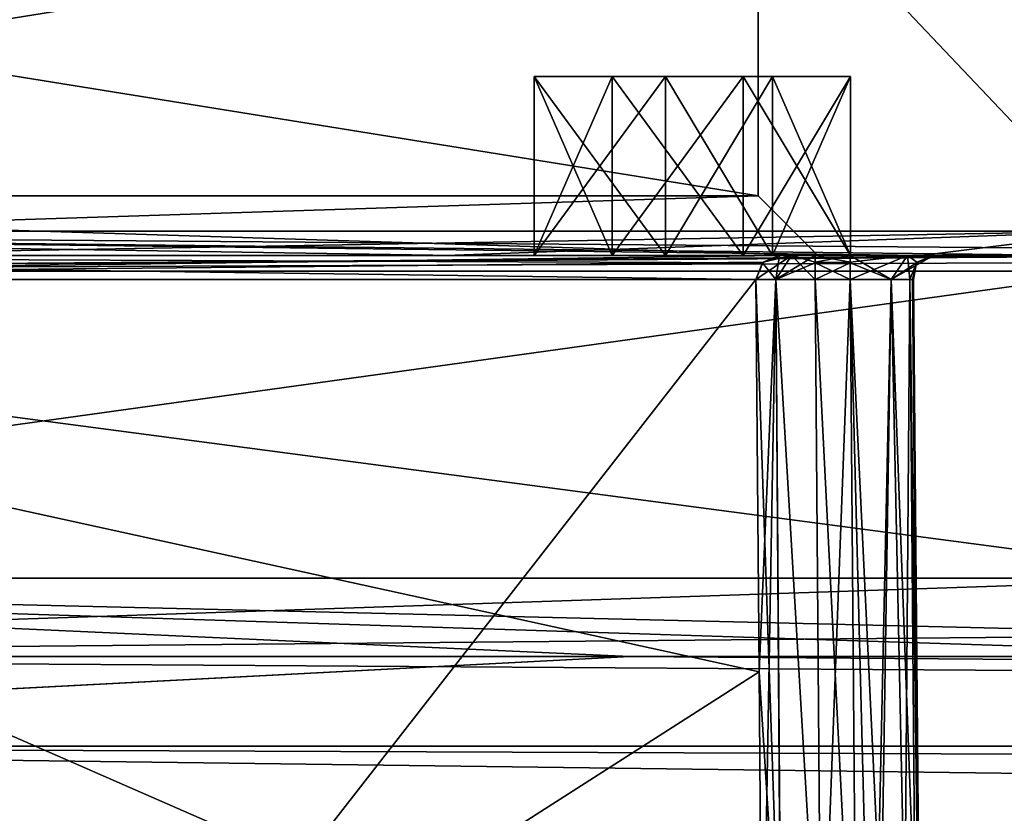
# Model space of a CAD drawing. Header units: inches. Extents: x 0.45 to 9.5, y -0.08 to 2.37.
# Tile 423 of 656: x 5.34 to 5.67, y 0.63 to 0.89. Entities that reach past the tile are written whole.
import ezdxf

# ---------------------------------------------------------------- set-up
doc = ezdxf.new("R2010")
doc.units = ezdxf.units.IN
doc.header["$LTSCALE"] = 86.857513
doc.header["$MEASUREMENT"] = 0
for name, color, linetype in [('5025', 7, 'CONTINUOUS'), ('5026', 7, 'CONTINUOUS'), ('5031', 7, 'CONTINUOUS'), ('5032', 7, 'CONTINUOUS'), ('5033', 7, 'CONTINUOUS'), ('5034', 7, 'CONTINUOUS'), ('5035', 7, 'CONTINUOUS'), ('5036', 7, 'CONTINUOUS'), ('5037', 7, 'CONTINUOUS'), ('5038', 7, 'CONTINUOUS'), ('5039', 7, 'CONTINUOUS'), ('5042', 7, 'CONTINUOUS'), ('5043', 7, 'CONTINUOUS'), ('5044', 7, 'CONTINUOUS'), ('5045', 7, 'CONTINUOUS'), ('5046', 7, 'CONTINUOUS'), ('5277', 7, 'CONTINUOUS'), ('5278', 7, 'CONTINUOUS'), ('5279', 7, 'CONTINUOUS'), ('5280', 7, 'CONTINUOUS'), ('5288', 7, 'CONTINUOUS'), ('5289', 7, 'CONTINUOUS'), ('5290', 7, 'CONTINUOUS'), ('5291', 7, 'CONTINUOUS'), ('5292', 7, 'CONTINUOUS'), ('5293', 7, 'CONTINUOUS'), ('5294', 7, 'CONTINUOUS'), ('5296', 7, 'CONTINUOUS'), ('5297', 7, 'CONTINUOUS'), ('5418', 7, 'CONTINUOUS'), ('5419', 7, 'CONTINUOUS'), ('5420', 7, 'CONTINUOUS'), ('5422', 7, 'CONTINUOUS'), ('5423', 7, 'CONTINUOUS'), ('5466', 7, 'CONTINUOUS'), ('5467', 7, 'CONTINUOUS'), ('5468', 7, 'CONTINUOUS'), ('5469', 7, 'CONTINUOUS'), ('5470', 7, 'CONTINUOUS'), ('5471', 7, 'CONTINUOUS'), ('5472', 7, 'CONTINUOUS'), ('5473', 7, 'CONTINUOUS'), ('5474', 7, 'CONTINUOUS'), ('5475', 7, 'CONTINUOUS'), ('5491', 7, 'CONTINUOUS'), ('5492', 7, 'CONTINUOUS')]:
    doc.layers.add(name, color=color, linetype=linetype)

msp = doc.modelspace()

# ---------------------------------------------------------------- linework, layer by layer
at = {"layer": '5025', "linetype": 'CONTINUOUS'}
for points in [[(5.54312, 0.68091, -3.85866), (4.97477, 0.68091, -3.62375), (4.97669, 0.65134, 0.03895), (5.54312, 0.68091, -3.85866)], [(9.44177, 0.65134, -4.42756), (5.54312, 0.68091, -3.85866), (4.97669, 0.65134, 0.03895), (9.44177, 0.65134, -4.42756)], [(5.77907, 0.68091, -4.42756), (5.54312, 0.68091, -3.85866), (9.44177, 0.65134, -4.42756), (5.77907, 0.68091, -4.42756)]]:
    msp.add_3dface(points, dxfattribs=at)
at = {"layer": '5026', "linetype": 'CONTINUOUS'}
for points in [[(9.44177, 0.65134, -4.42756), (4.97669, 0.65134, 0.03895), (9.48311, 0.63398, -4.42756), (9.44177, 0.65134, -4.42756)], [(9.50034, 0.59259, -4.42756), (4.97669, 0.65134, 0.03895), (4.97671, 0.59259, 0.09753), (9.50034, 0.59259, -4.42756)], [(4.97669, 0.65134, 0.03895), (9.50034, 0.59259, -4.42756), (9.48311, 0.63398, -4.42756), (4.97669, 0.65134, 0.03895)]]:
    msp.add_3dface(points, dxfattribs=at)
at = {"layer": '5031', "linetype": 'CONTINUOUS'}
for points in [[(9.50034, 0.59259, -4.43047), (4.9738, 0.59259, -8.95265), (9.44177, 0.65134, -4.43043), (9.50034, 0.59259, -4.43047)], [(9.44177, 0.65134, -4.43043), (4.9738, 0.59259, -8.95265), (4.97382, 0.65134, -8.89407), (9.44177, 0.65134, -4.43043)]]:
    msp.add_3dface(points, dxfattribs=at)
at = {"layer": '5032', "linetype": 'CONTINUOUS'}
for points in [[(9.44177, 0.65134, -4.43043), (4.97382, 0.65134, -8.89407), (4.97574, 0.68091, -5.23137), (9.44177, 0.65134, -4.43043)], [(5.77907, 0.68091, -4.42756), (9.44177, 0.65134, -4.43043), (4.97574, 0.68091, -5.23137), (5.77907, 0.68091, -4.42756)]]:
    msp.add_3dface(points, dxfattribs=at)
at = {"layer": '5033', "linetype": 'CONTINUOUS'}
for points in [[(5.74239, 0.70681, -4.42756), (4.97574, 0.68091, -5.23137), (4.97572, 0.70681, -5.19469), (5.74239, 0.70681, -4.42756)], [(5.75668, 0.68812, -4.42756), (4.97574, 0.68091, -5.23137), (5.74239, 0.70681, -4.42756), (5.75668, 0.68812, -4.42756)], [(5.77907, 0.68091, -4.42756), (4.97574, 0.68091, -5.23137), (5.75668, 0.68812, -4.42756), (5.77907, 0.68091, -4.42756)]]:
    msp.add_3dface(points, dxfattribs=at)
at = {"layer": '5034', "linetype": 'CONTINUOUS'}
for points in [[(4.97477, 0.68091, -3.62375), (5.54312, 0.68091, -3.85866), (4.97479, 0.70681, -3.66042), (4.97477, 0.68091, -3.62375)], [(5.54312, 0.68091, -3.85866), (5.77907, 0.68091, -4.42756), (4.97479, 0.70681, -3.66042), (5.54312, 0.68091, -3.85866)], [(5.77907, 0.68091, -4.42756), (5.75668, 0.68812, -4.42756), (4.97479, 0.70681, -3.66042), (5.77907, 0.68091, -4.42756)], [(5.75668, 0.68812, -4.42756), (5.74239, 0.70681, -4.42756), (4.97479, 0.70681, -3.66042), (5.75668, 0.68812, -4.42756)]]:
    msp.add_3dface(points, dxfattribs=at)
at = {"layer": '5035', "linetype": 'CONTINUOUS'}
for points in [[(4.97479, 0.70681, -3.66042), (5.74239, 0.70681, -4.42756), (4.97526, 0.8082, -3.69733), (4.97479, 0.70681, -3.66042)], [(5.74239, 0.70681, -4.42756), (5.70549, 0.8082, -4.42756), (4.97526, 0.8082, -3.69733), (5.74239, 0.70681, -4.42756)]]:
    msp.add_3dface(points, dxfattribs=at)
at = {"layer": '5036', "linetype": 'CONTINUOUS'}
for points in [[(4.97526, 0.8082, -3.69733), (5.69808, 0.81339, -4.42463), (4.97468, 0.81339, -3.70476), (4.97526, 0.8082, -3.69733)], [(4.97526, 0.8082, -3.69733), (5.70549, 0.8082, -4.42756), (5.69808, 0.81339, -4.42463), (4.97526, 0.8082, -3.69733)]]:
    msp.add_3dface(points, dxfattribs=at)
at = {"layer": '5037', "linetype": 'CONTINUOUS'}
for points in [[(4.97468, 0.81339, -3.70476), (5.69808, 0.81339, -4.42463), (5.63473, 0.81339, -4.36805), (4.97468, 0.81339, -3.70476)], [(4.99509, 0.81339, -3.80579), (4.97468, 0.81339, -3.70476), (5.63473, 0.81339, -4.36805), (4.99509, 0.81339, -3.80579)], [(5.69809, 0.81339, -4.42756), (4.97584, 0.81339, -5.15036), (5.63472, 0.81339, -4.48708), (5.69809, 0.81339, -4.42756)], [(5.63472, 0.81339, -4.48708), (4.97584, 0.81339, -5.15036), (5.61585, 0.81339, -4.49456), (5.63472, 0.81339, -4.48708)], [(5.61585, 0.81339, -4.49456), (4.97584, 0.81339, -5.15036), (5.60427, 0.81339, -4.49456), (5.61585, 0.81339, -4.49456)], [(5.60427, 0.81339, -4.49456), (4.97584, 0.81339, -5.15036), (5.59255, 0.81339, -4.5049), (5.60427, 0.81339, -4.49456)], [(5.59255, 0.81339, -4.5049), (4.97584, 0.81339, -5.15036), (4.99455, 0.81339, -5.04934), (5.59255, 0.81339, -4.5049)], [(5.59255, 0.81339, -4.35022), (4.99509, 0.81339, -3.80579), (5.63473, 0.81339, -4.36805), (5.59255, 0.81339, -4.35022)], [(5.59646, 0.81339, -4.3576), (5.59255, 0.81339, -4.35022), (5.61585, 0.81339, -4.36056), (5.59646, 0.81339, -4.3576)], [(5.61585, 0.81339, -4.36056), (5.59255, 0.81339, -4.35022), (5.63473, 0.81339, -4.36805), (5.61585, 0.81339, -4.36056)], [(5.59646, 0.81339, -4.49752), (5.60427, 0.81339, -4.49456), (5.59255, 0.81339, -4.5049), (5.59646, 0.81339, -4.49752)], [(5.60427, 0.81339, -4.36056), (5.59646, 0.81339, -4.3576), (5.61585, 0.81339, -4.36056), (5.60427, 0.81339, -4.36056)], [(5.64335, 0.81339, -4.46871), (5.69809, 0.81339, -4.42756), (5.63472, 0.81339, -4.48708), (5.64335, 0.81339, -4.46871)], [(5.63473, 0.81339, -4.36805), (5.69808, 0.81339, -4.42463), (5.64335, 0.81339, -4.38643), (5.63473, 0.81339, -4.36805)], [(5.69808, 0.81339, -4.42463), (5.69809, 0.81339, -4.42756), (5.64335, 0.81339, -4.38643), (5.69808, 0.81339, -4.42463)], [(5.64335, 0.81339, -4.38643), (5.69809, 0.81339, -4.42756), (5.64462, 0.81339, -4.42764), (5.64335, 0.81339, -4.38643)], [(5.64462, 0.81339, -4.42764), (5.69809, 0.81339, -4.42756), (5.64335, 0.81339, -4.46871), (5.64462, 0.81339, -4.42764)]]:
    msp.add_3dface(points, dxfattribs=at)
at = {"layer": '5038', "linetype": 'CONTINUOUS'}
for points in [[(4.97584, 0.81339, -5.15036), (5.69809, 0.81339, -4.42756), (4.97526, 0.8082, -5.15779), (4.97584, 0.81339, -5.15036)], [(5.69809, 0.81339, -4.42756), (5.70052, 0.813, -4.42756), (4.97526, 0.8082, -5.15779), (5.69809, 0.81339, -4.42756)], [(5.70052, 0.813, -4.42756), (5.70367, 0.81107, -4.42756), (4.97526, 0.8082, -5.15779), (5.70052, 0.813, -4.42756)], [(5.70367, 0.81107, -4.42756), (5.70549, 0.8082, -4.42756), (4.97526, 0.8082, -5.15779), (5.70367, 0.81107, -4.42756)]]:
    msp.add_3dface(points, dxfattribs=at)
at = {"layer": '5039', "linetype": 'CONTINUOUS'}
for points in [[(5.70549, 0.8082, -4.42756), (4.97572, 0.70681, -5.19469), (4.97526, 0.8082, -5.15779), (5.70549, 0.8082, -4.42756)], [(5.74239, 0.70681, -4.42756), (4.97572, 0.70681, -5.19469), (5.70549, 0.8082, -4.42756), (5.74239, 0.70681, -4.42756)]]:
    msp.add_3dface(points, dxfattribs=at)
at = {"layer": '5042', "linetype": 'CONTINUOUS'}
for points in [[(5.38235, 0.54567, -3.96457), (4.97526, 0.54567, -3.81105), (4.99457, 0.80544, -3.81362), (5.38235, 0.54567, -3.96457)], [(5.58472, 0.80544, -4.3512), (5.38235, 0.54567, -3.96457), (4.99457, 0.80544, -3.81362), (5.58472, 0.80544, -4.3512)], [(5.58472, 0.80544, -4.3512), (5.58574, 0.67584, -4.3501), (5.38235, 0.54567, -3.96457), (5.58472, 0.80544, -4.3512)], [(5.58574, 0.67584, -4.3501), (5.58674, 0.54626, -4.34899), (5.38235, 0.54567, -3.96457), (5.58574, 0.67584, -4.3501)]]:
    msp.add_3dface(points, dxfattribs=at)
at = {"layer": '5043', "linetype": 'CONTINUOUS'}
for points in [[(4.97526, 0.54567, -5.04407), (5.38235, 0.54567, -4.89055), (4.99457, 0.80544, -5.0415), (4.97526, 0.54567, -5.04407)], [(5.58574, 0.67584, -4.50502), (5.58472, 0.80544, -4.50392), (4.99457, 0.80544, -5.0415), (5.58574, 0.67584, -4.50502)], [(5.58674, 0.54626, -4.50612), (5.58574, 0.67584, -4.50502), (4.99457, 0.80544, -5.0415), (5.58674, 0.54626, -4.50612)], [(5.38235, 0.54567, -4.89055), (5.58674, 0.54626, -4.50612), (4.99457, 0.80544, -5.0415), (5.38235, 0.54567, -4.89055)]]:
    msp.add_3dface(points, dxfattribs=at)
at = {"layer": '5044', "linetype": 'CONTINUOUS'}
for points in [[(4.99509, 0.81339, -3.80579), (5.59255, 0.81339, -4.35022), (4.99457, 0.80544, -3.81362), (4.99509, 0.81339, -3.80579)], [(5.59255, 0.81339, -4.35022), (5.58709, 0.81115, -4.3509), (4.99457, 0.80544, -3.81362), (5.59255, 0.81339, -4.35022)], [(5.58709, 0.81115, -4.3509), (5.58472, 0.80544, -4.3512), (4.99457, 0.80544, -3.81362), (5.58709, 0.81115, -4.3509)]]:
    msp.add_3dface(points, dxfattribs=at)
at = {"layer": '5045', "linetype": 'CONTINUOUS'}
for points in [[(5.58709, 0.81115, -4.3509), (5.59646, 0.81339, -4.3576), (5.58472, 0.80544, -4.3512), (5.58709, 0.81115, -4.3509)], [(5.58472, 0.80544, -4.3512), (5.59646, 0.81339, -4.3576), (5.59124, 0.80542, -4.36351), (5.58472, 0.80544, -4.3512)], [(5.59255, 0.81339, -4.35022), (5.59646, 0.81339, -4.3576), (5.58709, 0.81115, -4.3509), (5.59255, 0.81339, -4.35022)], [(5.59646, 0.81339, -4.3576), (5.60427, 0.81339, -4.36056), (5.59124, 0.80542, -4.36351), (5.59646, 0.81339, -4.3576)], [(5.60427, 0.81339, -4.36056), (5.60427, 0.81096, -4.36625), (5.59124, 0.80542, -4.36351), (5.60427, 0.81339, -4.36056)], [(5.60427, 0.81096, -4.36625), (5.60427, 0.80544, -4.36843), (5.59124, 0.80542, -4.36351), (5.60427, 0.81096, -4.36625)]]:
    msp.add_3dface(points, dxfattribs=at)
at = {"layer": '5046', "linetype": 'CONTINUOUS'}
for points in [[(5.58472, 0.80544, -4.3512), (5.59124, 0.80542, -4.36351), (5.58574, 0.67584, -4.3501), (5.58472, 0.80544, -4.3512)], [(5.58574, 0.67584, -4.3501), (5.59124, 0.80542, -4.36351), (5.58674, 0.54626, -4.34899), (5.58574, 0.67584, -4.3501)], [(5.58674, 0.54626, -4.34899), (5.59124, 0.80542, -4.36351), (5.59299, 0.56107, -4.36127), (5.58674, 0.54626, -4.34899)], [(5.60427, 0.80544, -4.36843), (5.60622, 0.5516, -4.36622), (5.59124, 0.80542, -4.36351), (5.60427, 0.80544, -4.36843)], [(5.59124, 0.80542, -4.36351), (5.60622, 0.5516, -4.36622), (5.59299, 0.56107, -4.36127), (5.59124, 0.80542, -4.36351)]]:
    msp.add_3dface(points, dxfattribs=at)
at = {"layer": '5277', "linetype": 'CONTINUOUS'}
for points in [[(5.61585, 0.80544, -4.36843), (5.62933, 0.80542, -4.37378), (5.62322, 0.51939, -4.36659), (5.61585, 0.80544, -4.36843)], [(5.61807, 0.53417, -4.36606), (5.61585, 0.80544, -4.36843), (5.62322, 0.51939, -4.36659), (5.61807, 0.53417, -4.36606)], [(5.62322, 0.51939, -4.36659), (5.62933, 0.80542, -4.37378), (5.62611, 0.59159, -4.3685), (5.62322, 0.51939, -4.36659)], [(5.62611, 0.59159, -4.3685), (5.62933, 0.80542, -4.37378), (5.63391, 0.59147, -4.37524), (5.62611, 0.59159, -4.3685)], [(5.62933, 0.80542, -4.37378), (5.63549, 0.80544, -4.38691), (5.63391, 0.59147, -4.37524), (5.62933, 0.80542, -4.37378)], [(5.63549, 0.80544, -4.38691), (5.63724, 0.59149, -4.38499), (5.63391, 0.59147, -4.37524), (5.63549, 0.80544, -4.38691)]]:
    msp.add_3dface(points, dxfattribs=at)
at = {"layer": '5278', "linetype": 'CONTINUOUS'}
for points in [[(5.61585, 0.81339, -4.36056), (5.63473, 0.81339, -4.36805), (5.61585, 0.81115, -4.36606), (5.61585, 0.81339, -4.36056)], [(5.61585, 0.81115, -4.36606), (5.63473, 0.81339, -4.36805), (5.61585, 0.80544, -4.36843), (5.61585, 0.81115, -4.36606)], [(5.61585, 0.80544, -4.36843), (5.63473, 0.81339, -4.36805), (5.62933, 0.80542, -4.37378), (5.61585, 0.80544, -4.36843)], [(5.63473, 0.81339, -4.36805), (5.64335, 0.81339, -4.38643), (5.62933, 0.80542, -4.37378), (5.63473, 0.81339, -4.36805)], [(5.64335, 0.81339, -4.38643), (5.63768, 0.81096, -4.38677), (5.62933, 0.80542, -4.37378), (5.64335, 0.81339, -4.38643)], [(5.63768, 0.81096, -4.38677), (5.63549, 0.80544, -4.38691), (5.62933, 0.80542, -4.37378), (5.63768, 0.81096, -4.38677)]]:
    msp.add_3dface(points, dxfattribs=at)
at = {"layer": '5279', "linetype": 'CONTINUOUS'}
for points in [[(5.64335, 0.81339, -4.38643), (5.63787, 0.81115, -4.46835), (5.63768, 0.81096, -4.38677), (5.64335, 0.81339, -4.38643)], [(5.64335, 0.81339, -4.38643), (5.64462, 0.81339, -4.42764), (5.63787, 0.81115, -4.46835), (5.64335, 0.81339, -4.38643)], [(5.64462, 0.81339, -4.42764), (5.64335, 0.81339, -4.46871), (5.63787, 0.81115, -4.46835), (5.64462, 0.81339, -4.42764)], [(5.63787, 0.81115, -4.46835), (5.63549, 0.80544, -4.46821), (5.63768, 0.81096, -4.38677), (5.63787, 0.81115, -4.46835)], [(5.63549, 0.80544, -4.46821), (5.63643, 0.80544, -4.44797), (5.63768, 0.81096, -4.38677), (5.63549, 0.80544, -4.46821)], [(5.63643, 0.80544, -4.40722), (5.63549, 0.80544, -4.38691), (5.63768, 0.81096, -4.38677), (5.63643, 0.80544, -4.40722)], [(5.63674, 0.80544, -4.42756), (5.63643, 0.80544, -4.40722), (5.63768, 0.81096, -4.38677), (5.63674, 0.80544, -4.42756)], [(5.63643, 0.80544, -4.44797), (5.63674, 0.80544, -4.42756), (5.63768, 0.81096, -4.38677), (5.63643, 0.80544, -4.44797)]]:
    msp.add_3dface(points, dxfattribs=at)
at = {"layer": '5280', "linetype": 'CONTINUOUS'}
for points in [[(5.63549, 0.80544, -4.46821), (5.63724, 0.59149, -4.47013), (5.63827, 0.59149, -4.44886), (5.63549, 0.80544, -4.46821)], [(5.63549, 0.80544, -4.46821), (5.63827, 0.59149, -4.44886), (5.63643, 0.80544, -4.44797), (5.63549, 0.80544, -4.46821)], [(5.63549, 0.80544, -4.38691), (5.63643, 0.80544, -4.40722), (5.63827, 0.59149, -4.40626), (5.63549, 0.80544, -4.38691)], [(5.63724, 0.59149, -4.38499), (5.63549, 0.80544, -4.38691), (5.63827, 0.59149, -4.40626), (5.63724, 0.59149, -4.38499)], [(5.63643, 0.80544, -4.40722), (5.63674, 0.80544, -4.42756), (5.63827, 0.59149, -4.40626), (5.63643, 0.80544, -4.40722)], [(5.63861, 0.59149, -4.42756), (5.63674, 0.80544, -4.42756), (5.63643, 0.80544, -4.44797), (5.63861, 0.59149, -4.42756)], [(5.63827, 0.59149, -4.44886), (5.63861, 0.59149, -4.42756), (5.63643, 0.80544, -4.44797), (5.63827, 0.59149, -4.44886)], [(5.63827, 0.59149, -4.40626), (5.63674, 0.80544, -4.42756), (5.63861, 0.59149, -4.42756), (5.63827, 0.59149, -4.40626)]]:
    msp.add_3dface(points, dxfattribs=at)
at = {"layer": '5288', "linetype": 'CONTINUOUS'}
for points in [[(5.58472, 0.80544, -4.50392), (5.58574, 0.67584, -4.50502), (5.59304, 0.56108, -4.49381), (5.58472, 0.80544, -4.50392)], [(5.59124, 0.80542, -4.49161), (5.58472, 0.80544, -4.50392), (5.59304, 0.56108, -4.49381), (5.59124, 0.80542, -4.49161)], [(5.60427, 0.80544, -4.48668), (5.59124, 0.80542, -4.49161), (5.60622, 0.5516, -4.4889), (5.60427, 0.80544, -4.48668)], [(5.60622, 0.5516, -4.4889), (5.59124, 0.80542, -4.49161), (5.59304, 0.56108, -4.49381), (5.60622, 0.5516, -4.4889)], [(5.58574, 0.67584, -4.50502), (5.58674, 0.54626, -4.50612), (5.59304, 0.56108, -4.49381), (5.58574, 0.67584, -4.50502)]]:
    msp.add_3dface(points, dxfattribs=at)
at = {"layer": '5289', "linetype": 'CONTINUOUS'}
for points in [[(5.59255, 0.81339, -4.5049), (5.58691, 0.81096, -4.50419), (5.59124, 0.80542, -4.49161), (5.59255, 0.81339, -4.5049)], [(5.59646, 0.81339, -4.49752), (5.59255, 0.81339, -4.5049), (5.59124, 0.80542, -4.49161), (5.59646, 0.81339, -4.49752)], [(5.60427, 0.80544, -4.48668), (5.59646, 0.81339, -4.49752), (5.59124, 0.80542, -4.49161), (5.60427, 0.80544, -4.48668)], [(5.60427, 0.81339, -4.49456), (5.59646, 0.81339, -4.49752), (5.60427, 0.81115, -4.48906), (5.60427, 0.81339, -4.49456)], [(5.60427, 0.81115, -4.48906), (5.59646, 0.81339, -4.49752), (5.60427, 0.80544, -4.48668), (5.60427, 0.81115, -4.48906)], [(5.58691, 0.81096, -4.50419), (5.58472, 0.80544, -4.50392), (5.59124, 0.80542, -4.49161), (5.58691, 0.81096, -4.50419)]]:
    msp.add_3dface(points, dxfattribs=at)
at = {"layer": '5290', "linetype": 'CONTINUOUS'}
for points in [[(5.59255, 0.81339, -4.5049), (4.99455, 0.81339, -5.04934), (5.58691, 0.81096, -4.50419), (5.59255, 0.81339, -4.5049)], [(5.58472, 0.80544, -4.50392), (4.99455, 0.81339, -5.04934), (4.99457, 0.80544, -5.0415), (5.58472, 0.80544, -4.50392)], [(4.99455, 0.81339, -5.04934), (5.58472, 0.80544, -4.50392), (5.58691, 0.81096, -4.50419), (4.99455, 0.81339, -5.04934)]]:
    msp.add_3dface(points, dxfattribs=at)
at = {"layer": '5291', "linetype": 'CONTINUOUS'}
for points in [[(5.61585, 0.81339, -4.49456), (5.60427, 0.81339, -4.49456), (5.60427, 0.81115, -4.48906), (5.61585, 0.81339, -4.49456)], [(5.61585, 0.81339, -4.49456), (5.60427, 0.81115, -4.48906), (5.61585, 0.81096, -4.48887), (5.61585, 0.81339, -4.49456)], [(5.60427, 0.81115, -4.48906), (5.60427, 0.80544, -4.48668), (5.61585, 0.81096, -4.48887), (5.60427, 0.81115, -4.48906)], [(5.60427, 0.80544, -4.48668), (5.61585, 0.80544, -4.48668), (5.61585, 0.81096, -4.48887), (5.60427, 0.80544, -4.48668)]]:
    msp.add_3dface(points, dxfattribs=at)
at = {"layer": '5292', "linetype": 'CONTINUOUS'}
for points in [[(5.60427, 0.80544, -4.48668), (5.60622, 0.5516, -4.4889), (5.61585, 0.80544, -4.48668), (5.60427, 0.80544, -4.48668)], [(5.61585, 0.80544, -4.48668), (5.60622, 0.5516, -4.4889), (5.61807, 0.53417, -4.48906), (5.61585, 0.80544, -4.48668)]]:
    msp.add_3dface(points, dxfattribs=at)
at = {"layer": '5293', "linetype": 'CONTINUOUS'}
for points in [[(5.61585, 0.80544, -4.48668), (5.61807, 0.53417, -4.48906), (5.62318, 0.51944, -4.48854), (5.61585, 0.80544, -4.48668)], [(5.62933, 0.80542, -4.48134), (5.61585, 0.80544, -4.48668), (5.62611, 0.59159, -4.48661), (5.62933, 0.80542, -4.48134)], [(5.62611, 0.59159, -4.48661), (5.61585, 0.80544, -4.48668), (5.62318, 0.51944, -4.48854), (5.62611, 0.59159, -4.48661)], [(5.63391, 0.59147, -4.47988), (5.62933, 0.80542, -4.48134), (5.62611, 0.59159, -4.48661), (5.63391, 0.59147, -4.47988)], [(5.63549, 0.80544, -4.46821), (5.62933, 0.80542, -4.48134), (5.63724, 0.59149, -4.47013), (5.63549, 0.80544, -4.46821)], [(5.63724, 0.59149, -4.47013), (5.62933, 0.80542, -4.48134), (5.63391, 0.59147, -4.47988), (5.63724, 0.59149, -4.47013)]]:
    msp.add_3dface(points, dxfattribs=at)
at = {"layer": '5294', "linetype": 'CONTINUOUS'}
for points in [[(5.63472, 0.81339, -4.48708), (5.61585, 0.81339, -4.49456), (5.62933, 0.80542, -4.48134), (5.63472, 0.81339, -4.48708)], [(5.61585, 0.81339, -4.49456), (5.61585, 0.81096, -4.48887), (5.62933, 0.80542, -4.48134), (5.61585, 0.81339, -4.49456)], [(5.63549, 0.80544, -4.46821), (5.63472, 0.81339, -4.48708), (5.62933, 0.80542, -4.48134), (5.63549, 0.80544, -4.46821)], [(5.64335, 0.81339, -4.46871), (5.63472, 0.81339, -4.48708), (5.63787, 0.81115, -4.46835), (5.64335, 0.81339, -4.46871)], [(5.63787, 0.81115, -4.46835), (5.63472, 0.81339, -4.48708), (5.63549, 0.80544, -4.46821), (5.63787, 0.81115, -4.46835)], [(5.61585, 0.81096, -4.48887), (5.61585, 0.80544, -4.48668), (5.62933, 0.80542, -4.48134), (5.61585, 0.81096, -4.48887)]]:
    msp.add_3dface(points, dxfattribs=at)
at = {"layer": '5296', "linetype": 'CONTINUOUS'}
for points in [[(5.60427, 0.81339, -4.36056), (5.61585, 0.81339, -4.36056), (5.61585, 0.81115, -4.36606), (5.60427, 0.81339, -4.36056)], [(5.60427, 0.81339, -4.36056), (5.61585, 0.81115, -4.36606), (5.60427, 0.81096, -4.36625), (5.60427, 0.81339, -4.36056)], [(5.61585, 0.81115, -4.36606), (5.61585, 0.80544, -4.36843), (5.60427, 0.81096, -4.36625), (5.61585, 0.81115, -4.36606)], [(5.61585, 0.80544, -4.36843), (5.60427, 0.80544, -4.36843), (5.60427, 0.81096, -4.36625), (5.61585, 0.80544, -4.36843)]]:
    msp.add_3dface(points, dxfattribs=at)
at = {"layer": '5297', "linetype": 'CONTINUOUS'}
for points in [[(5.61585, 0.80544, -4.36843), (5.61807, 0.53417, -4.36606), (5.60427, 0.80544, -4.36843), (5.61585, 0.80544, -4.36843)], [(5.60427, 0.80544, -4.36843), (5.61807, 0.53417, -4.36606), (5.60622, 0.5516, -4.36622), (5.60427, 0.80544, -4.36843)]]:
    msp.add_3dface(points, dxfattribs=at)
at = {"layer": '5418', "linetype": 'CONTINUOUS'}
for points in [[(4.97156, 1.58566, -5.12087), (5.66857, 1.58566, -4.43038), (4.9755, 0.82137, -5.1558), (4.97156, 1.58566, -5.12087)], [(4.9755, 0.82137, -5.1558), (5.66857, 1.58566, -4.43038), (5.70348, 0.82137, -4.43193), (4.9755, 0.82137, -5.1558)]]:
    msp.add_3dface(points, dxfattribs=at)
at = {"layer": '5419', "linetype": 'CONTINUOUS'}
for points in [[(4.9755, 0.82137, -5.1558), (5.70348, 0.82137, -4.43193), (5.24862, 0.81339, -5.09403), (4.9755, 0.82137, -5.1558)], [(5.24862, 0.81339, -5.09403), (5.70348, 0.82137, -4.43193), (5.48233, 0.81339, -4.93922), (5.24862, 0.81339, -5.09403)], [(5.48233, 0.81339, -4.93922), (5.70348, 0.82137, -4.43193), (5.63925, 0.81339, -4.7069), (5.48233, 0.81339, -4.93922)], [(5.70348, 0.82137, -4.43193), (5.69561, 0.81339, -4.43188), (5.63925, 0.81339, -4.7069), (5.70348, 0.82137, -4.43193)]]:
    msp.add_3dface(points, dxfattribs=at)
at = {"layer": '5420', "linetype": 'CONTINUOUS'}
for points in [[(5.054, 0.81339, -5.0922), (5.48233, 0.81339, -4.93922), (4.89652, 0.81339, -5.0922), (5.054, 0.81339, -5.0922)], [(4.89652, 0.81339, -5.0922), (5.48233, 0.81339, -4.93922), (4.97526, 0.81339, -5.05748), (4.89652, 0.81339, -5.0922)], [(5.69561, 0.81339, -4.43188), (5.69562, 0.81339, -4.42972), (4.97526, 0.81339, -5.05748), (5.69561, 0.81339, -4.43188)], [(5.59023, 0.81339, -4.69169), (5.69561, 0.81339, -4.43188), (4.97526, 0.81339, -5.05748), (5.59023, 0.81339, -4.69169)], [(4.97526, 0.81339, -5.05748), (5.69562, 0.81339, -4.42972), (5.60518, 0.81339, -4.42767), (4.97526, 0.81339, -5.05748)], [(5.48233, 0.81339, -4.93922), (5.53723, 0.81339, -4.84293), (4.97526, 0.81339, -5.05748), (5.48233, 0.81339, -4.93922)], [(5.48499, 0.81339, -3.91855), (5.25244, 0.81339, -3.76266), (4.97526, 0.81339, -3.79764), (5.48499, 0.81339, -3.91855)], [(5.48499, 0.81339, -3.91855), (4.97526, 0.81339, -3.79764), (5.60518, 0.81339, -4.42767), (5.48499, 0.81339, -3.91855)], [(5.55488, 0.81339, -4.7622), (5.59023, 0.81339, -4.69169), (4.97526, 0.81339, -5.05748), (5.55488, 0.81339, -4.7622)], [(5.51149, 0.81339, -4.82807), (5.55488, 0.81339, -4.7622), (4.97526, 0.81339, -5.05748), (5.51149, 0.81339, -4.82807)], [(5.53723, 0.81339, -4.84293), (5.51149, 0.81339, -4.82807), (4.97526, 0.81339, -5.05748), (5.53723, 0.81339, -4.84293)], [(5.24862, 0.81339, -5.09403), (5.48233, 0.81339, -4.93922), (5.054, 0.81339, -5.0922), (5.24862, 0.81339, -5.09403)], [(5.48233, 0.81339, -4.93922), (5.63925, 0.81339, -4.7069), (5.53723, 0.81339, -4.84293), (5.48233, 0.81339, -4.93922)], [(5.64068, 0.81339, -4.15163), (5.48499, 0.81339, -3.91855), (5.58045, 0.81339, -4.07815), (5.64068, 0.81339, -4.15163)], [(5.53723, 0.81339, -4.01218), (5.48499, 0.81339, -3.91855), (5.51149, 0.81339, -4.02705), (5.53723, 0.81339, -4.01218)], [(5.48499, 0.81339, -3.91855), (5.53723, 0.81339, -4.01218), (5.58045, 0.81339, -4.07815), (5.48499, 0.81339, -3.91855)], [(5.51149, 0.81339, -4.02705), (5.48499, 0.81339, -3.91855), (5.60518, 0.81339, -4.42767), (5.51149, 0.81339, -4.02705)], [(5.55488, 0.81339, -4.09291), (5.51149, 0.81339, -4.02705), (5.60518, 0.81339, -4.42767), (5.55488, 0.81339, -4.09291)], [(5.53723, 0.81339, -4.84293), (5.63925, 0.81339, -4.7069), (5.58045, 0.81339, -4.77697), (5.53723, 0.81339, -4.84293)], [(5.59023, 0.81339, -4.16343), (5.55488, 0.81339, -4.09291), (5.60518, 0.81339, -4.42767), (5.59023, 0.81339, -4.16343)], [(5.63925, 0.81339, -4.7069), (5.61597, 0.81339, -4.70655), (5.58045, 0.81339, -4.77697), (5.63925, 0.81339, -4.7069)], [(5.61597, 0.81339, -4.14857), (5.64068, 0.81339, -4.15163), (5.58045, 0.81339, -4.07815), (5.61597, 0.81339, -4.14857)], [(5.61597, 0.81339, -4.70655), (5.69561, 0.81339, -4.43188), (5.59023, 0.81339, -4.69169), (5.61597, 0.81339, -4.70655)], [(5.69562, 0.81339, -4.42756), (5.64068, 0.81339, -4.15163), (5.59023, 0.81339, -4.16343), (5.69562, 0.81339, -4.42756)], [(5.69562, 0.81339, -4.42756), (5.59023, 0.81339, -4.16343), (5.60518, 0.81339, -4.42767), (5.69562, 0.81339, -4.42756)], [(5.59023, 0.81339, -4.16343), (5.64068, 0.81339, -4.15163), (5.61597, 0.81339, -4.14857), (5.59023, 0.81339, -4.16343)], [(5.69562, 0.81339, -4.42972), (5.69562, 0.81339, -4.42756), (5.60518, 0.81339, -4.42767), (5.69562, 0.81339, -4.42972)], [(5.63925, 0.81339, -4.7069), (5.69561, 0.81339, -4.43188), (5.61597, 0.81339, -4.70655), (5.63925, 0.81339, -4.7069)]]:
    msp.add_3dface(points, dxfattribs=at)
at = {"layer": '5422', "linetype": 'CONTINUOUS'}
for points in [[(5.60518, 0.81339, -4.42767), (4.97526, 0.81339, -3.79764), (5.58549, 0.83307, -4.42756), (5.60518, 0.81339, -4.42767)], [(4.97526, 0.81339, -3.79764), (4.97526, 0.83307, -3.81732), (5.58549, 0.83307, -4.42756), (4.97526, 0.81339, -3.79764)], [(4.97526, 0.81339, -5.05748), (5.60518, 0.81339, -4.42767), (4.97526, 0.83307, -5.0378), (4.97526, 0.81339, -5.05748)], [(4.97526, 0.83307, -5.0378), (5.60518, 0.81339, -4.42767), (5.58549, 0.83307, -4.42756), (4.97526, 0.83307, -5.0378)]]:
    msp.add_3dface(points, dxfattribs=at)
at = {"layer": '5423', "linetype": 'CONTINUOUS'}
for points in [[(5.58549, 0.83307, -4.42756), (4.97526, 0.83307, -3.81732), (5.58549, 0.9315, -4.42741), (5.58549, 0.83307, -4.42756)], [(5.58549, 0.9315, -4.42741), (4.97526, 0.83307, -3.81732), (4.97526, 0.9315, -3.81732), (5.58549, 0.9315, -4.42741)], [(4.97526, 0.83307, -5.0378), (5.58549, 0.83307, -4.42756), (4.97526, 0.9315, -5.0378), (4.97526, 0.83307, -5.0378)], [(4.97526, 0.9315, -5.0378), (5.58549, 0.83307, -4.42756), (5.58549, 0.9315, -4.42741), (4.97526, 0.9315, -5.0378)]]:
    msp.add_3dface(points, dxfattribs=at)
at = {"layer": '5466', "linetype": 'CONTINUOUS'}
for points in [[(5.53723, 0.81339, -4.01218), (5.51149, 0.81339, -4.02705), (5.51149, 0.87244, -4.02705), (5.53723, 0.81339, -4.01218)], [(5.53723, 0.87244, -4.01218), (5.53723, 0.81339, -4.01218), (5.51149, 0.87244, -4.02705), (5.53723, 0.87244, -4.01218)]]:
    msp.add_3dface(points, dxfattribs=at)
at = {"layer": '5467', "linetype": 'CONTINUOUS'}
for points in [[(5.58045, 0.81339, -4.07815), (5.53723, 0.81339, -4.01218), (5.58045, 0.87244, -4.07815), (5.58045, 0.81339, -4.07815)], [(5.53723, 0.81339, -4.01218), (5.53723, 0.87244, -4.01218), (5.58045, 0.87244, -4.07815), (5.53723, 0.81339, -4.01218)], [(5.61597, 0.81339, -4.14857), (5.58045, 0.81339, -4.07815), (5.61597, 0.87244, -4.14857), (5.61597, 0.81339, -4.14857)], [(5.61597, 0.87244, -4.14857), (5.58045, 0.81339, -4.07815), (5.58045, 0.87244, -4.07815), (5.61597, 0.87244, -4.14857)]]:
    msp.add_3dface(points, dxfattribs=at)
at = {"layer": '5468', "linetype": 'CONTINUOUS'}
for points in [[(5.59023, 0.81339, -4.16343), (5.61597, 0.81339, -4.14857), (5.61597, 0.87244, -4.14857), (5.59023, 0.81339, -4.16343)], [(5.59023, 0.81339, -4.16343), (5.61597, 0.87244, -4.14857), (5.59023, 0.87244, -4.16343), (5.59023, 0.81339, -4.16343)]]:
    msp.add_3dface(points, dxfattribs=at)
at = {"layer": '5469', "linetype": 'CONTINUOUS'}
for points in [[(5.51149, 0.81339, -4.02705), (5.55488, 0.81339, -4.09291), (5.51149, 0.87244, -4.02705), (5.51149, 0.81339, -4.02705)], [(5.51149, 0.87244, -4.02705), (5.55488, 0.81339, -4.09291), (5.55488, 0.87244, -4.09291), (5.51149, 0.87244, -4.02705)], [(5.55488, 0.81339, -4.09291), (5.59023, 0.81339, -4.16343), (5.55488, 0.87244, -4.09291), (5.55488, 0.81339, -4.09291)], [(5.59023, 0.81339, -4.16343), (5.59023, 0.87244, -4.16343), (5.55488, 0.87244, -4.09291), (5.59023, 0.81339, -4.16343)]]:
    msp.add_3dface(points, dxfattribs=at)
at = {"layer": '5470', "linetype": 'CONTINUOUS'}
for points in [[(5.53723, 0.87244, -4.01218), (5.51149, 0.87244, -4.02705), (5.55488, 0.87244, -4.09291), (5.53723, 0.87244, -4.01218)], [(5.58045, 0.87244, -4.07815), (5.53723, 0.87244, -4.01218), (5.55488, 0.87244, -4.09291), (5.58045, 0.87244, -4.07815)], [(5.59023, 0.87244, -4.16343), (5.58045, 0.87244, -4.07815), (5.55488, 0.87244, -4.09291), (5.59023, 0.87244, -4.16343)], [(5.61597, 0.87244, -4.14857), (5.58045, 0.87244, -4.07815), (5.59023, 0.87244, -4.16343), (5.61597, 0.87244, -4.14857)]]:
    msp.add_3dface(points, dxfattribs=at)
at = {"layer": '5471', "linetype": 'CONTINUOUS'}
for points in [[(5.61597, 0.81339, -4.70655), (5.59023, 0.81339, -4.69169), (5.59023, 0.87244, -4.69169), (5.61597, 0.81339, -4.70655)], [(5.61597, 0.87244, -4.70655), (5.61597, 0.81339, -4.70655), (5.59023, 0.87244, -4.69169), (5.61597, 0.87244, -4.70655)]]:
    msp.add_3dface(points, dxfattribs=at)
at = {"layer": '5472', "linetype": 'CONTINUOUS'}
for points in [[(5.53723, 0.81339, -4.84293), (5.58045, 0.81339, -4.77697), (5.53723, 0.87244, -4.84293), (5.53723, 0.81339, -4.84293)], [(5.53723, 0.87244, -4.84293), (5.58045, 0.81339, -4.77697), (5.58045, 0.87244, -4.77697), (5.53723, 0.87244, -4.84293)], [(5.58045, 0.81339, -4.77697), (5.61597, 0.81339, -4.70655), (5.58045, 0.87244, -4.77697), (5.58045, 0.81339, -4.77697)], [(5.61597, 0.81339, -4.70655), (5.61597, 0.87244, -4.70655), (5.58045, 0.87244, -4.77697), (5.61597, 0.81339, -4.70655)]]:
    msp.add_3dface(points, dxfattribs=at)
at = {"layer": '5473', "linetype": 'CONTINUOUS'}
for points in [[(5.51149, 0.81339, -4.82807), (5.53723, 0.81339, -4.84293), (5.53723, 0.87244, -4.84293), (5.51149, 0.81339, -4.82807)], [(5.51149, 0.81339, -4.82807), (5.53723, 0.87244, -4.84293), (5.51149, 0.87244, -4.82807), (5.51149, 0.81339, -4.82807)]]:
    msp.add_3dface(points, dxfattribs=at)
at = {"layer": '5474', "linetype": 'CONTINUOUS'}
for points in [[(5.55488, 0.81339, -4.7622), (5.51149, 0.81339, -4.82807), (5.55488, 0.87244, -4.7622), (5.55488, 0.81339, -4.7622)], [(5.51149, 0.81339, -4.82807), (5.51149, 0.87244, -4.82807), (5.55488, 0.87244, -4.7622), (5.51149, 0.81339, -4.82807)], [(5.59023, 0.81339, -4.69169), (5.55488, 0.81339, -4.7622), (5.59023, 0.87244, -4.69169), (5.59023, 0.81339, -4.69169)], [(5.59023, 0.87244, -4.69169), (5.55488, 0.81339, -4.7622), (5.55488, 0.87244, -4.7622), (5.59023, 0.87244, -4.69169)]]:
    msp.add_3dface(points, dxfattribs=at)
at = {"layer": '5475', "linetype": 'CONTINUOUS'}
for points in [[(5.53723, 0.87244, -4.84293), (5.58045, 0.87244, -4.77697), (5.51149, 0.87244, -4.82807), (5.53723, 0.87244, -4.84293)], [(5.51149, 0.87244, -4.82807), (5.58045, 0.87244, -4.77697), (5.55488, 0.87244, -4.7622), (5.51149, 0.87244, -4.82807)], [(5.61597, 0.87244, -4.70655), (5.59023, 0.87244, -4.69169), (5.55488, 0.87244, -4.7622), (5.61597, 0.87244, -4.70655)], [(5.58045, 0.87244, -4.77697), (5.61597, 0.87244, -4.70655), (5.55488, 0.87244, -4.7622), (5.58045, 0.87244, -4.77697)]]:
    msp.add_3dface(points, dxfattribs=at)
at = {"layer": '5491', "linetype": 'CONTINUOUS'}
for points in [[(5.70119, 0.81569, -4.42756), (5.70349, 0.82137, -4.42757), (4.97501, 0.82137, -3.69932), (5.70119, 0.81569, -4.42756)], [(5.69562, 0.81339, -4.42756), (5.70119, 0.81569, -4.42756), (4.97501, 0.82137, -3.69932), (5.69562, 0.81339, -4.42756)], [(5.64068, 0.81339, -4.15163), (5.69562, 0.81339, -4.42756), (4.97501, 0.82137, -3.69932), (5.64068, 0.81339, -4.15163)], [(5.25244, 0.81339, -3.76266), (5.48499, 0.81339, -3.91855), (4.97501, 0.82137, -3.69932), (5.25244, 0.81339, -3.76266)], [(5.48499, 0.81339, -3.91855), (5.64068, 0.81339, -4.15163), (4.97501, 0.82137, -3.69932), (5.48499, 0.81339, -3.91855)]]:
    msp.add_3dface(points, dxfattribs=at)
at = {"layer": '5492', "linetype": 'CONTINUOUS'}
for points in [[(4.97501, 0.82137, -3.69932), (5.70349, 0.82137, -4.42757), (4.97896, 1.58566, -3.73425), (4.97501, 0.82137, -3.69932)], [(5.70349, 0.82137, -4.42757), (5.69206, 1.20378, -4.42757), (4.97896, 1.58566, -3.73425), (5.70349, 0.82137, -4.42757)]]:
    msp.add_3dface(points, dxfattribs=at)

doc.saveas('drawing.dxf')
